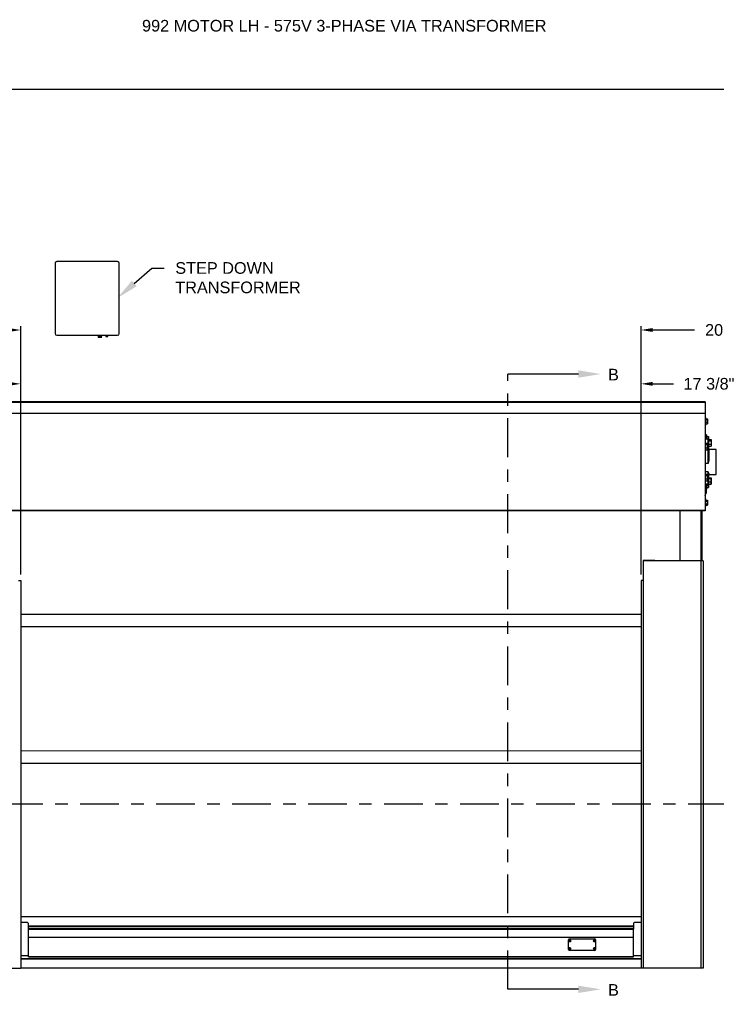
# Model space of a CAD drawing. Header units: inches. Extents: x 170 to 312, y 215 to 248.
# Tile 399 of 410: x 275.58 to 281.19, y 239.81 to 247.74. Entities that reach past the tile are written whole.
import ezdxf
from ezdxf import colors
from ezdxf.entities.mleader import LeaderData, LeaderLine
from ezdxf.math import Vec2, Vec3

# ---------------------------------------------------------------- set-up
doc = ezdxf.new("R2010")
doc.units = ezdxf.units.IN
doc.header["$LTSCALE"] = 0.25
doc.header["$MEASUREMENT"] = 0
doc.linetypes.add('CENTER', pattern=[2, 1.25, -0.25, 0.25, -0.25])
for name, color, linetype in [('575V 3-PHASE 60HZ', 4, 'Continuous'), ('ANNOTATIONS', 1, 'Continuous'), ('SECTION CUTS', 6, 'CENTER'), ('STANDARD MOTOR LH', 7, 'Continuous')]:
    doc.layers.add(name, color=color, linetype=linetype)
doc.styles.add('ARIAL', font='arial.ttf', dxfattribs={"height": 0.09375})
doc.styles.get("Standard").update_dxf_attribs({"font": 'romans.shx'})
doc.dimstyles.new('STANDARD$0', dxfattribs={"dimtxt": 0.09375, "dimasz": 0.09375, "dimexe": 0.03125, "dimexo": 0.046875, "dimgap": 0.09, "dimtad": 0, "dimtih": 1, "dimtoh": 1, "dimdec": 4, "dimzin": 0, "dimdsep": 46, "dimtxsty": 'ARIAL', "dimcen": 0.09, "dimadec": 0, "dimazin": 0, "dimtfac": 1, "dimtdec": 4, "dimtofl": 0, "dimtmove": 0, "dimatfit": 1, "dimfxl": 1, "dimtolj": 1, "dimtzin": 0, "dimarcsym": 0})

# ---------------------------------------------------------------- blocks, each defined once
blk = doc.blocks.new('*D124')
at = {"layer": 'ANNOTATIONS', "color": 0, "lineweight": -2, "transparency": 16777216}
for p, q in [((274.3844, 244.667), (274.3844, 245.2746)), ((274.4781, 245.2433), (274.8036, 245.2433)), ((275.4913, 245.2433), (275.1658, 245.2433)), ((275.5851, 243.2737), (275.5851, 245.2746))]:
    blk.add_line(p, q, dxfattribs=at)
at = {"layer": 'ANNOTATIONS', "color": 0, "transparency": 16777216}
for points in [[(274.4781, 245.2589), (274.4781, 245.2277), (274.3844, 245.2433)], [(275.4913, 245.2589), (275.4913, 245.2277), (275.5851, 245.2433)]]:
    blk.add_solid(points, dxfattribs=at)
at = {"layer": 'defpoints', "color": 0, "transparency": 16777216}
for p in [(274.3844, 245.2433), (274.3844, 244.6201), (275.5851, 243.2268)]:
    blk.add_point(p, dxfattribs=at)
at = {"layer": 'ANNOTATIONS', "color": 0, "transparency": 16777216, "insert": (274.9847, 245.2433), "char_height": 0.09375, "attachment_point": 5, "style": 'ARIAL'}
blk.add_mtext('\\A1;20"', dxfattribs=at)
blk = doc.blocks.new('*D125')
at = {"layer": 'ANNOTATIONS', "color": 0, "lineweight": -2, "transparency": 16777216}
for p, q in [((274.5226, 244.2717), (274.5226, 244.8409)), ((275.5851, 243.2737), (275.5851, 244.8409)), ((274.6163, 244.8096), (274.7687, 244.8096)), ((275.4913, 244.8096), (275.3389, 244.8096))]:
    blk.add_line(p, q, dxfattribs=at)
at = {"layer": 'ANNOTATIONS', "color": 0, "transparency": 16777216}
for points in [[(274.6163, 244.8252), (274.6163, 244.794), (274.5226, 244.8096)], [(275.4913, 244.8252), (275.4913, 244.794), (275.5851, 244.8096)]]:
    blk.add_solid(points, dxfattribs=at)
at = {"layer": 'defpoints', "color": 0, "transparency": 16777216}
for p in [(275.5851, 244.8096), (274.5226, 244.2248), (275.5851, 243.2268)]:
    blk.add_point(p, dxfattribs=at)
at = {"layer": 'ANNOTATIONS', "color": 0, "transparency": 16777216, "insert": (275.0538, 244.8096), "char_height": 0.09375, "attachment_point": 5, "style": 'ARIAL'}
blk.add_mtext('\\A1;17 3/8"', dxfattribs=at)
blk = doc.blocks.new('*D126')
at = {"layer": 'ANNOTATIONS', "color": 0, "lineweight": -2, "transparency": 16777216}
for p, q in [((280.5851, 243.2737), (280.5851, 244.8409)), ((281.6787, 244.2667), (281.6787, 244.8409)), ((280.6788, 244.8096), (280.8468, 244.8096)), ((281.5849, 244.8096), (281.417, 244.8096))]:
    blk.add_line(p, q, dxfattribs=at)
at = {"layer": 'ANNOTATIONS', "color": 0, "transparency": 16777216}
for points in [[(280.6788, 244.8252), (280.6788, 244.794), (280.5851, 244.8096)], [(281.5849, 244.8252), (281.5849, 244.794), (281.6787, 244.8096)]]:
    blk.add_solid(points, dxfattribs=at)
at = {"layer": 'defpoints', "color": 0, "transparency": 16777216}
for p in [(280.5851, 244.8096), (281.6787, 244.2198), (280.5851, 243.2268)]:
    blk.add_point(p, dxfattribs=at)
at = {"layer": 'ANNOTATIONS', "color": 0, "transparency": 16777216, "insert": (281.1319, 244.8096), "char_height": 0.09375, "attachment_point": 5, "style": 'ARIAL'}
blk.add_mtext('\\A1;17 3/8"', dxfattribs=at)
blk = doc.blocks.new('*D136')
at = {"layer": 'ANNOTATIONS', "color": 0, "lineweight": -2, "transparency": 16777216}
for p, q in [((280.5851, 243.2737), (280.5851, 245.2746)), ((280.6788, 245.2433), (281.0157, 245.2433)), ((281.7147, 245.2433), (281.3779, 245.2433)), ((281.8084, 244.7), (281.8084, 245.2746))]:
    blk.add_line(p, q, dxfattribs=at)
at = {"layer": 'ANNOTATIONS', "color": 0, "transparency": 16777216}
for points in [[(280.6788, 245.2589), (280.6788, 245.2277), (280.5851, 245.2433)], [(281.7147, 245.2589), (281.7147, 245.2277), (281.8084, 245.2433)]]:
    blk.add_solid(points, dxfattribs=at)
at = {"layer": 'defpoints', "color": 0, "transparency": 16777216}
for p in [(281.8084, 245.2433), (281.8084, 244.6531), (280.5851, 243.2268)]:
    blk.add_point(p, dxfattribs=at)
at = {"layer": 'ANNOTATIONS', "color": 0, "transparency": 16777216, "insert": (281.1968, 245.2433), "char_height": 0.09375, "attachment_point": 5, "style": 'ARIAL'}
blk.add_mtext('\\A1;20"', dxfattribs=at)

msp = doc.modelspace()

# ---------------------------------------------------------------- linework, layer by layer
at = {"layer": '575V 3-PHASE 60HZ'}
for p, q in [((275.86237, 245.78173), (275.86237, 245.21413)), ((276.36578, 245.7942), (275.87484, 245.7942)), ((276.37826, 245.21413), (276.37826, 245.78173)), ((275.87484, 245.20166), (276.36578, 245.20166)), ((276.20827, 245.19253), (276.20793, 245.19234)), ((276.20793, 245.19234), (276.20827, 245.19215)), ((276.20793, 245.19234), (276.23721, 245.19234)), ((276.20827, 245.1917), (276.20793, 245.19151)), ((276.20793, 245.19151), (276.20827, 245.19132)), ((276.20793, 245.19151), (276.23721, 245.19151)), ((276.20827, 245.19087), (276.20793, 245.19068)), ((276.20793, 245.19068), (276.20827, 245.19048)), ((276.20793, 245.19068), (276.23721, 245.19068)), ((276.20827, 245.19004), (276.20793, 245.18984)), ((276.20793, 245.18984), (276.20827, 245.18965)), ((276.20793, 245.18984), (276.23721, 245.18984)), ((276.20827, 245.1892), (276.20793, 245.18901)), ((276.20793, 245.18901), (276.20827, 245.18882)), ((276.20793, 245.18901), (276.23721, 245.18901)), ((276.20827, 245.18837), (276.20793, 245.18818)), ((276.20793, 245.18818), (276.20827, 245.18799)), ((276.20793, 245.18818), (276.23721, 245.18818)), ((276.20827, 245.18754), (276.20793, 245.18735)), ((276.20793, 245.18735), (276.20827, 245.18716)), ((276.20793, 245.18735), (276.23721, 245.18735)), ((276.20827, 245.18671), (276.20793, 245.18652)), ((276.20793, 245.18652), (276.20827, 245.18633)), ((276.20793, 245.18652), (276.23721, 245.18652)), ((276.20827, 245.20166), (276.20827, 245.19253)), ((276.23688, 245.19253), (276.20827, 245.19253)), ((276.20827, 245.19215), (276.20827, 245.1917)), ((276.20827, 245.19215), (276.23688, 245.19215)), ((276.23688, 245.1917), (276.20827, 245.1917)), ((276.20827, 245.19132), (276.20827, 245.19087)), ((276.20827, 245.19132), (276.23688, 245.19132)), ((276.23688, 245.19087), (276.20827, 245.19087)), ((276.20827, 245.19048), (276.20827, 245.19004)), ((276.20827, 245.19048), (276.23688, 245.19048)), ((276.23688, 245.19004), (276.20827, 245.19004)), ((276.20827, 245.18965), (276.20827, 245.1892)), ((276.20827, 245.18965), (276.23688, 245.18965)), ((276.23688, 245.1892), (276.20827, 245.1892)), ((276.20827, 245.18882), (276.20827, 245.18837)), ((276.20827, 245.18882), (276.23688, 245.18882)), ((276.23688, 245.18837), (276.20827, 245.18837)), ((276.20827, 245.18799), (276.20827, 245.18754)), ((276.20827, 245.18799), (276.23688, 245.18799)), ((276.23688, 245.18754), (276.20827, 245.18754)), ((276.20827, 245.18716), (276.20827, 245.18671)), ((276.20827, 245.18716), (276.23688, 245.18716)), ((276.23688, 245.18671), (276.20827, 245.18671)), ((276.20827, 245.18633), (276.20827, 245.18402)), ((276.20827, 245.18633), (276.23688, 245.18633)), ((276.23688, 245.18402), (276.20827, 245.18402)), ((276.23688, 245.19253), (276.23688, 245.20166)), ((276.23721, 245.19234), (276.23688, 245.19253)), ((276.23688, 245.19215), (276.23721, 245.19234)), ((276.23688, 245.1917), (276.23688, 245.19215)), ((276.23721, 245.19151), (276.23688, 245.1917)), ((276.23688, 245.19132), (276.23721, 245.19151)), ((276.23688, 245.19087), (276.23688, 245.19132)), ((276.23721, 245.19068), (276.23688, 245.19087)), ((276.23688, 245.19048), (276.23721, 245.19068)), ((276.23688, 245.19004), (276.23688, 245.19048)), ((276.23721, 245.18984), (276.23688, 245.19004)), ((276.23688, 245.18965), (276.23721, 245.18984)), ((276.23688, 245.1892), (276.23688, 245.18965)), ((276.23721, 245.18901), (276.23688, 245.1892)), ((276.23688, 245.18882), (276.23721, 245.18901)), ((276.23688, 245.18837), (276.23688, 245.18882)), ((276.23721, 245.18818), (276.23688, 245.18837)), ((276.23688, 245.18799), (276.23721, 245.18818)), ((276.23688, 245.18754), (276.23688, 245.18799)), ((276.23721, 245.18735), (276.23688, 245.18754)), ((276.23688, 245.18716), (276.23721, 245.18735)), ((276.23688, 245.18671), (276.23688, 245.18716)), ((276.23721, 245.18652), (276.23688, 245.18671)), ((276.23688, 245.18633), (276.23721, 245.18652)), ((276.23688, 245.18402), (276.23688, 245.18633)), ((276.27158, 245.19619), (276.27125, 245.196)), ((276.27125, 245.196), (276.27158, 245.19581)), ((276.27125, 245.196), (276.28656, 245.196)), ((276.27158, 245.19553), (276.27125, 245.19533)), ((276.27125, 245.19533), (276.27158, 245.19514)), ((276.27125, 245.19533), (276.28656, 245.19533)), ((276.27158, 245.19486), (276.27125, 245.19467)), ((276.27125, 245.19467), (276.27158, 245.19448)), ((276.27125, 245.19467), (276.28656, 245.19467)), ((276.27158, 245.1942), (276.27125, 245.194)), ((276.27125, 245.194), (276.27158, 245.19381)), ((276.27125, 245.194), (276.28656, 245.194)), ((276.27158, 245.19353), (276.27125, 245.19334)), ((276.27125, 245.19334), (276.27158, 245.19315)), ((276.27125, 245.19334), (276.28656, 245.19334)), ((276.27158, 245.19286), (276.27125, 245.19267)), ((276.27125, 245.19267), (276.27158, 245.19248)), ((276.27125, 245.19267), (276.28656, 245.19267)), ((276.27158, 245.1922), (276.27125, 245.19201)), ((276.27125, 245.19201), (276.27158, 245.19182)), ((276.27125, 245.19201), (276.28656, 245.19201)), ((276.27158, 245.19153), (276.27125, 245.19134)), ((276.27125, 245.19134), (276.27158, 245.19115)), ((276.27125, 245.19134), (276.28656, 245.19134)), ((276.27158, 245.20166), (276.27158, 245.19619)), ((276.27158, 245.19619), (276.28622, 245.19619)), ((276.27158, 245.19581), (276.27158, 245.19553)), ((276.27158, 245.19581), (276.28622, 245.19581)), ((276.27158, 245.19553), (276.28622, 245.19553)), ((276.27158, 245.19514), (276.27158, 245.19486)), ((276.27158, 245.19514), (276.28622, 245.19514)), ((276.27158, 245.19486), (276.28622, 245.19486)), ((276.27158, 245.19448), (276.27158, 245.1942)), ((276.27158, 245.19448), (276.28622, 245.19448)), ((276.27158, 245.1942), (276.28622, 245.1942)), ((276.27158, 245.19381), (276.27158, 245.19353)), ((276.27158, 245.19381), (276.28622, 245.19381)), ((276.27158, 245.19353), (276.28622, 245.19353)), ((276.27158, 245.19315), (276.27158, 245.19286)), ((276.27158, 245.19315), (276.28622, 245.19315)), ((276.27158, 245.19286), (276.28622, 245.19286)), ((276.27158, 245.19248), (276.27158, 245.1922)), ((276.27158, 245.19248), (276.28622, 245.19248)), ((276.27158, 245.1922), (276.28622, 245.1922)), ((276.27158, 245.19182), (276.27158, 245.19153)), ((276.27158, 245.19182), (276.28622, 245.19182)), ((276.27158, 245.19153), (276.28622, 245.19153)), ((276.27158, 245.19115), (276.27158, 245.18968)), ((276.27158, 245.19115), (276.28622, 245.19115)), ((276.28622, 245.18968), (276.27158, 245.18968)), ((276.28622, 245.19619), (276.28622, 245.20166)), ((276.28656, 245.196), (276.28622, 245.19619)), ((276.28622, 245.19581), (276.28656, 245.196)), ((276.28622, 245.19553), (276.28622, 245.19581)), ((276.28656, 245.19533), (276.28622, 245.19553)), ((276.28622, 245.19514), (276.28656, 245.19533)), ((276.28622, 245.19486), (276.28622, 245.19514)), ((276.28656, 245.19467), (276.28622, 245.19486)), ((276.28622, 245.19448), (276.28656, 245.19467)), ((276.28622, 245.1942), (276.28622, 245.19448)), ((276.28656, 245.194), (276.28622, 245.1942)), ((276.28622, 245.19381), (276.28656, 245.194)), ((276.28622, 245.19353), (276.28622, 245.19381)), ((276.28656, 245.19334), (276.28622, 245.19353)), ((276.28622, 245.19315), (276.28656, 245.19334)), ((276.28622, 245.19286), (276.28622, 245.19315)), ((276.28656, 245.19267), (276.28622, 245.19286)), ((276.28622, 245.19248), (276.28656, 245.19267)), ((276.28622, 245.1922), (276.28622, 245.19248)), ((276.28656, 245.19201), (276.28622, 245.1922)), ((276.28622, 245.19182), (276.28656, 245.19201)), ((276.28622, 245.19153), (276.28622, 245.19182)), ((276.28656, 245.19134), (276.28622, 245.19153)), ((276.28622, 245.19115), (276.28656, 245.19134)), ((276.28622, 245.18968), (276.28622, 245.19115))]:
    msp.add_line(p, q, dxfattribs=at)
for centre, start, end in [((275.87484, 245.78173), 90, 180), ((276.36578, 245.78173), 0, 90), ((275.87484, 245.21413), 180, 270), ((276.36578, 245.21413), 270, 0)]:
    msp.add_arc(centre, 0.01248, start, end, dxfattribs=at)
at = {"layer": 'defpoints'}
msp.add_lwpolyline([(287.7119, 234.44685), (268.24203, 234.44685), (268.24203, 247.18196), (287.7119, 247.18196)], close=True, dxfattribs=at)
at = {"layer": 'SECTION CUTS'}
for p, q in [((279.51045, 239.93266), (279.51045, 244.88852)), ((274.83829, 241.42751), (281.33228, 241.42751))]:
    msp.add_line(p, q, dxfattribs=at)
at = {"layer": 'STANDARD MOTOR LH'}
for p, q in [((281.10032, 244.66433), (275.09251, 244.66433)), ((275.09251, 244.66273), (281.10032, 244.66273)), ((281.10032, 244.66433), (281.10032, 243.78785)), ((281.10032, 244.57058), (275.07689, 244.57058)), ((275.09251, 244.57205), (281.10032, 244.57205)), ((281.10426, 244.53933), (281.10032, 244.53933)), ((281.10426, 244.53933), (281.10426, 244.47683)), ((281.10426, 244.52818), (281.11944, 244.52818)), ((281.10426, 244.52044), (281.11944, 244.52044)), ((281.12101, 244.52564), (281.12018, 244.52708)), ((281.12101, 244.52564), (281.12101, 244.49051)), ((281.10032, 244.47683), (281.10426, 244.47683)), ((281.10426, 244.50033), (281.11944, 244.50033)), ((281.10426, 244.48797), (281.11944, 244.48797)), ((281.11944, 244.48797), (281.12001, 244.48911)), ((281.12018, 244.48907), (281.12101, 244.49051)), ((281.10889, 244.37917), (281.10032, 244.37917)), ((281.12467, 244.36512), (281.10032, 244.36512)), ((281.11282, 244.3987), (281.10889, 244.3987)), ((281.10889, 244.3987), (281.10889, 244.36512)), ((281.11282, 244.3987), (281.11282, 244.36512)), ((281.11282, 244.38501), (281.12801, 244.38501)), ((281.11282, 244.36745), (281.12801, 244.36745)), ((281.12467, 244.16757), (281.12467, 244.36512)), ((281.12842, 244.36137), (281.12842, 244.20656)), ((281.12842, 244.3607), (281.14907, 244.3607)), ((281.12842, 244.35037), (281.14907, 244.35037)), ((281.12957, 244.3607), (281.12957, 244.38501)), ((281.15117, 244.35731), (281.15006, 244.35923)), ((281.15117, 244.35731), (281.15117, 244.31044)), ((281.10032, 244.33178), (281.11626, 244.33178)), ((281.10032, 244.32145), (281.11626, 244.32145)), ((281.10032, 244.29462), (281.11626, 244.29462)), ((281.10032, 244.27812), (281.11626, 244.27812)), ((281.11626, 244.27812), (281.11702, 244.27963)), ((281.11836, 244.32839), (281.11725, 244.33031)), ((281.11725, 244.27959), (281.11836, 244.28151)), ((281.12467, 244.33002), (281.11741, 244.33002)), ((281.11836, 244.32839), (281.11836, 244.28151)), ((281.12842, 244.32354), (281.14907, 244.32354)), ((281.12842, 244.30705), (281.14907, 244.30705)), ((281.19139, 244.28042), (281.13217, 244.28042)), ((281.13217, 244.28042), (281.13217, 244.2056)), ((281.14907, 244.30705), (281.14984, 244.30855)), ((281.15006, 244.30851), (281.15117, 244.31044)), ((281.19139, 244.07948), (281.19139, 244.28042)), ((281.12467, 244.16757), (281.10032, 244.16757)), ((281.12467, 244.0998), (281.10032, 244.0998)), ((281.10032, 244.08178), (281.11626, 244.08178)), ((281.10032, 244.07145), (281.11626, 244.07145)), ((281.10032, 244.04462), (281.11626, 244.04462)), ((281.10032, 244.02812), (281.11626, 244.02812)), ((281.11626, 244.02812), (281.11702, 244.02963)), ((281.11836, 244.07839), (281.11725, 244.08031)), ((281.11725, 244.02959), (281.11836, 244.03151)), ((281.11836, 244.07839), (281.11836, 244.03151)), ((281.12467, 243.99478), (281.12467, 244.0998)), ((281.12842, 244.07938), (281.12842, 243.99853)), ((281.12842, 244.05157), (281.14907, 244.05157)), ((281.12842, 244.04656), (281.14907, 244.04656)), ((281.13217, 244.083), (281.13217, 244.07948)), ((281.13217, 244.07948), (281.19139, 244.07948)), ((281.15117, 244.04947), (281.1509, 244.04994)), ((281.15117, 244.00259), (281.15117, 244.04947)), ((281.12467, 244.0011), (281.10032, 244.0011)), ((281.10032, 243.99478), (281.12467, 243.99478)), ((281.10032, 243.98073), (281.10889, 243.98073)), ((281.10032, 243.96568), (281.10847, 243.96568)), ((281.10032, 243.95794), (281.10847, 243.95794)), ((281.10889, 243.99478), (281.10889, 243.96502)), ((281.11004, 243.96314), (281.10921, 243.96458)), ((281.11004, 243.96314), (281.11004, 243.92801)), ((281.11004, 243.9612), (281.11282, 243.9612)), ((281.11282, 243.99478), (281.11282, 243.9612)), ((281.11282, 243.99245), (281.12801, 243.99245)), ((281.11282, 243.97489), (281.12801, 243.97489)), ((281.12954, 244.00049), (281.12801, 243.99245)), ((281.12842, 244.02102), (281.14907, 244.02102)), ((281.12842, 244.00049), (281.14907, 244.00049)), ((281.12957, 243.97489), (281.12957, 244.00049)), ((281.1509, 244.00212), (281.15117, 244.00259)), ((281.10032, 243.93783), (281.10847, 243.93783)), ((281.10032, 243.92547), (281.10847, 243.92547)), ((281.10426, 243.88308), (281.10032, 243.88308)), ((281.10426, 243.88308), (281.10426, 243.82058)), ((281.10426, 243.87193), (281.11944, 243.87193)), ((281.10847, 243.92547), (281.10904, 243.92661)), ((281.10921, 243.92657), (281.11004, 243.92801)), ((281.12101, 243.86939), (281.12018, 243.87083)), ((281.12101, 243.86939), (281.12101, 243.83426)), ((281.10032, 243.78933), (275.07689, 243.78933)), ((281.10032, 243.82058), (281.10426, 243.82058)), ((281.10426, 243.86419), (281.11944, 243.86419)), ((281.10426, 243.84408), (281.11944, 243.84408)), ((281.10426, 243.83172), (281.11944, 243.83172)), ((281.11944, 243.83172), (281.12001, 243.83286)), ((281.12018, 243.83282), (281.12101, 243.83426)), ((281.10032, 243.78785), (275.09251, 243.78785)), ((280.89757, 243.78785), (280.89757, 243.38308)), ((281.0702, 243.38308), (281.0702, 243.78785)), ((281.07764, 243.38308), (281.07764, 243.78785)), ((280.60295, 243.38704), (280.60295, 240.10183)), ((280.69445, 243.38704), (280.60295, 243.38704)), ((280.69445, 243.38367), (280.60295, 243.38367)), ((281.08507, 243.38308), (280.60295, 243.38308)), ((280.69445, 243.38308), (280.69445, 243.38704)), ((281.0672, 243.38308), (281.0672, 240.10183)), ((281.08507, 243.38308), (281.08507, 240.10183)), ((275.5672, 243.22683), (275.58507, 243.22683)), ((275.58507, 243.22683), (275.58507, 240.10183)), ((280.58507, 243.22683), (280.58507, 240.10183)), ((280.60295, 243.22683), (280.58507, 243.22683)), ((275.58507, 242.95494), (280.58507, 242.95488)), ((275.58507, 242.85494), (280.58507, 242.85494)), ((275.58507, 241.85497), (280.58507, 241.85491)), ((275.58507, 241.75497), (280.58507, 241.75497)), ((280.58507, 240.51674), (275.58507, 240.51674)), ((275.63195, 240.47213), (275.58507, 240.47213)), ((280.58507, 240.47213), (280.5382, 240.47213)), ((275.64757, 240.41685), (275.64757, 240.4565)), ((280.52257, 240.44079), (275.64757, 240.44079)), ((280.52257, 240.44017), (275.64757, 240.44017)), ((280.52257, 240.43624), (275.64757, 240.43624)), ((280.52257, 240.41869), (275.64757, 240.41869)), ((275.64757, 240.41839), (280.52257, 240.41839)), ((275.64757, 240.19369), (275.64757, 240.4167)), ((280.52257, 240.4565), (280.52257, 240.41685)), ((280.52257, 240.19369), (280.52257, 240.4167)), ((275.64757, 240.35377), (280.52257, 240.35377)), ((280.00018, 240.25217), (280.00018, 240.33194)), ((280.00398, 240.32161), (280.00804, 240.32276)), ((280.0048, 240.31963), (280.00848, 240.32169)), ((280.00599, 240.32644), (280.00804, 240.32276)), ((280.00643, 240.33819), (280.21244, 240.33819)), ((280.00804, 240.32276), (280.0073, 240.32306)), ((280.00796, 240.32726), (280.00911, 240.3232)), ((280.00804, 240.32276), (280.00911, 240.3232)), ((280.00804, 240.32276), (280.00848, 240.32169)), ((280.00817, 240.32094), (280.00848, 240.32169)), ((280.00955, 240.32213), (280.00848, 240.32169)), ((280.00963, 240.31763), (280.00848, 240.32169)), ((280.01279, 240.32525), (280.00911, 240.3232)), ((280.00942, 240.32394), (280.00911, 240.3232)), ((280.00955, 240.32213), (280.00911, 240.3232)), ((280.01361, 240.32327), (280.00955, 240.32213)), ((280.00955, 240.32213), (280.01029, 240.32182)), ((280.0116, 240.31845), (280.00955, 240.32213)), ((280.20526, 240.32161), (280.20932, 240.32276)), ((280.20608, 240.31963), (280.20976, 240.32169)), ((280.20727, 240.32644), (280.20932, 240.32276)), ((280.20932, 240.32276), (280.20858, 240.32306)), ((280.20924, 240.32726), (280.21039, 240.3232)), ((280.20932, 240.32276), (280.21039, 240.3232)), ((280.20932, 240.32276), (280.20976, 240.32169)), ((280.20945, 240.32094), (280.20976, 240.32169)), ((280.21083, 240.32213), (280.20976, 240.32169)), ((280.2109, 240.31763), (280.20976, 240.32169)), ((280.21407, 240.32525), (280.21039, 240.3232)), ((280.2107, 240.32394), (280.21039, 240.3232)), ((280.21083, 240.32213), (280.21039, 240.3232)), ((280.21489, 240.32327), (280.21083, 240.32213)), ((280.21083, 240.32213), (280.21157, 240.32182)), ((280.21288, 240.31845), (280.21083, 240.32213)), ((280.21869, 240.33194), (280.21869, 240.25217)), ((280.00398, 240.26083), (280.00804, 240.26198)), ((280.0048, 240.25886), (280.00848, 240.26091)), ((280.00599, 240.26566), (280.00804, 240.26198)), ((280.21244, 240.24592), (280.00643, 240.24592)), ((280.00804, 240.26198), (280.0073, 240.26229)), ((280.00796, 240.26648), (280.00911, 240.26242)), ((280.00804, 240.26198), (280.00911, 240.26242)), ((280.00804, 240.26198), (280.00848, 240.26091)), ((280.00817, 240.26017), (280.00848, 240.26091)), ((280.00955, 240.26135), (280.00848, 240.26091)), ((280.00963, 240.25685), (280.00848, 240.26091)), ((280.01279, 240.26447), (280.00911, 240.26242)), ((280.00942, 240.26316), (280.00911, 240.26242)), ((280.00955, 240.26135), (280.00911, 240.26242)), ((280.01361, 240.2625), (280.00955, 240.26135)), ((280.0116, 240.25767), (280.00955, 240.26135)), ((280.00955, 240.26135), (280.01029, 240.26104)), ((280.20526, 240.26083), (280.20932, 240.26198)), ((280.20608, 240.25886), (280.20976, 240.26091)), ((280.20727, 240.26566), (280.20932, 240.26198)), ((280.20932, 240.26198), (280.20858, 240.26229)), ((280.20924, 240.26648), (280.21039, 240.26242)), ((280.20932, 240.26198), (280.21039, 240.26242)), ((280.20932, 240.26198), (280.20976, 240.26091)), ((280.20945, 240.26017), (280.20976, 240.26091)), ((280.21083, 240.26135), (280.20976, 240.26091)), ((280.2109, 240.25685), (280.20976, 240.26091)), ((280.21407, 240.26447), (280.21039, 240.26242)), ((280.2107, 240.26316), (280.21039, 240.26242)), ((280.21083, 240.26135), (280.21039, 240.26242)), ((280.21489, 240.2625), (280.21083, 240.26135)), ((280.21083, 240.26135), (280.21157, 240.26104)), ((280.21288, 240.25767), (280.21083, 240.26135)), ((275.64757, 240.20121), (275.58507, 240.20121)), ((275.58507, 240.18019), (280.58507, 240.18019)), ((275.58507, 240.17839), (280.58507, 240.17839)), ((275.58507, 240.17778), (280.58507, 240.17778)), ((275.64757, 240.19682), (280.52257, 240.19682)), ((275.64757, 240.19369), (280.52257, 240.19369)), ((280.58507, 240.20121), (280.52257, 240.20121)), ((275.08507, 240.10183), (275.58507, 240.10183)), ((281.08507, 240.10183), (275.58507, 240.10183))]:
    msp.add_line(p, q, dxfattribs=at)
for centre, radius in [((280.00879, 240.32244), 0.00844), ((280.00879, 240.32244), 0.00805), ((280.21007, 240.32244), 0.00844), ((280.21007, 240.32244), 0.00805), ((280.00879, 240.26166), 0.00844), ((280.00879, 240.26166), 0.00805), ((280.21007, 240.26166), 0.00844), ((280.21007, 240.26166), 0.00805)]:
    msp.add_circle(centre, radius, dxfattribs=at)
for centre, radius, start, end in [((281.12467, 244.36137), 0.00375, 0, 90), ((281.12559, 244.33796), 0.00799, 263.359856, 290.695968), ((281.13217, 244.28417), 0.00375, 180, 270), ((281.13129, 244.20999), 0.00448, 230.098018, 281.256542), ((281.1321, 244.07932), 0.00369, 89.017359, 178.939186), ((281.13217, 244.07573), 0.00375, 90, 180), ((281.12501, 244.00452), 0.00344, 264.30162, 352.869176), ((281.12467, 243.99853), 0.00375, 270, 0), ((281.09717, 243.91042), 0.00391, 0, 36.099016), ((275.63195, 240.4565), 0.01563, 0, 90), ((280.5382, 240.4565), 0.01562, 90, 180), ((280.00643, 240.33194), 0.00625, 90, 180), ((280.05925, 240.20003), 0.13356, 112.89319, 114.446373), ((280.02333, 240.32844), 0.02052, 199.445243, 205.423536), ((279.95826, 240.44444), 0.1332, 290.448565, 292.006309), ((280.01481, 240.3079), 0.02053, 109.471915, 115.443899), ((280.12953, 240.37247), 0.13184, 200.437121, 202.010529), ((279.8885, 240.27291), 0.13125, 22.881822, 24.462516), ((280.13098, 240.37276), 0.13329, 202.87512, 204.431479), ((280.06034, 240.19787), 0.13597, 110.471375, 111.996946), ((280.00276, 240.33704), 0.02059, 289.473834, 295.432497), ((279.95788, 240.44589), 0.13469, 292.8997, 294.439863), ((279.88432, 240.27095), 0.13586, 20.460399, 21.98725), ((279.99437, 240.31648), 0.02041, 19.457145, 25.469699), ((280.26053, 240.20003), 0.13356, 112.89319, 114.446373), ((280.22461, 240.32844), 0.02052, 199.445243, 205.423536), ((280.15954, 240.44444), 0.1332, 290.448565, 292.006309), ((280.21609, 240.3079), 0.02053, 109.471915, 115.443899), ((280.3308, 240.37247), 0.13184, 200.437121, 202.010529), ((280.08978, 240.27291), 0.13125, 22.881822, 24.462516), ((280.33226, 240.37276), 0.13329, 202.87512, 204.431479), ((280.26162, 240.19787), 0.13597, 110.471375, 111.996946), ((280.20404, 240.33704), 0.02059, 289.473834, 295.432497), ((280.16012, 240.44372), 0.13231, 292.8859, 294.453663), ((280.0856, 240.27095), 0.13586, 20.460399, 21.98725), ((280.21244, 240.33194), 0.00625, 0, 90), ((280.19565, 240.31648), 0.02041, 19.457145, 25.469699), ((280.00643, 240.25217), 0.00625, 180, 270), ((280.05854, 240.14085), 0.1318, 112.878635, 114.452424), ((280.02331, 240.26766), 0.0205, 199.439553, 205.423232), ((279.95826, 240.38366), 0.1332, 290.448565, 292.006309), ((280.01481, 240.24712), 0.02053, 109.471915, 115.443899), ((280.12942, 240.31165), 0.13172, 200.434682, 202.009606), ((279.88805, 240.21193), 0.13174, 22.88478, 24.459559), ((280.13069, 240.31186), 0.13297, 202.875184, 204.43514), ((280.06034, 240.13709), 0.13597, 110.471375, 111.996946), ((280.00281, 240.27615), 0.02047, 289.448557, 295.443261), ((279.95739, 240.38625), 0.13593, 292.906737, 294.432826), ((279.88471, 240.21033), 0.13544, 20.458015, 21.989634), ((279.99435, 240.25569), 0.02042, 19.456651, 25.464192), ((280.25982, 240.14085), 0.1318, 112.878635, 114.452424), ((280.22459, 240.26766), 0.0205, 199.439553, 205.423232), ((280.15954, 240.38366), 0.1332, 290.448565, 292.006309), ((280.21609, 240.24712), 0.02053, 109.471915, 115.443899), ((280.3307, 240.31165), 0.13172, 200.434682, 202.009606), ((280.08933, 240.21193), 0.13174, 22.88478, 24.459559), ((280.33197, 240.31186), 0.13297, 202.875184, 204.43514), ((280.26162, 240.13709), 0.13597, 110.471375, 111.996946), ((280.20409, 240.27615), 0.02047, 289.448557, 295.443261), ((280.15962, 240.38408), 0.13356, 292.89319, 294.446373), ((280.08599, 240.21033), 0.13544, 20.458015, 21.989634), ((280.21244, 240.25217), 0.00625, 270, 0), ((280.19563, 240.25569), 0.02042, 19.456651, 25.464192)]:
    msp.add_arc(centre, radius, start, end, dxfattribs=at)
for points, knots in [([(281.11944, 244.52818), (281.11964, 244.52791), (281.12057, 244.52665), (281.12082, 244.52533), (281.12101, 244.52431)], [0, 0, 0, 0, 0.2169922, 1, 1, 1, 1]), ([(281.12101, 244.52431), (281.12099, 244.524), (281.12092, 244.52269), (281.12008, 244.52141), (281.11944, 244.52044)], [0, 0, 0, 0, 0.2366668, 1, 1, 1, 1]), ([(281.11944, 244.52044), (281.11988, 244.5188), (281.12076, 244.51551), (281.12093, 244.5121), (281.12101, 244.51038)], [0, 0, 0, 0, 0.4954815, 1, 1, 1, 1]), ([(281.12101, 244.51038), (281.12101, 244.51015), (281.12099, 244.50675), (281.12019, 244.50343), (281.11944, 244.50033)], [0, 0, 0, 0, 0.0701918, 1, 1, 1, 1]), ([(281.11944, 244.50033), (281.11988, 244.49933), (281.12076, 244.4973), (281.12093, 244.49521), (281.12101, 244.49415)], [0, 0, 0, 0, 0.4954173, 1, 1, 1, 1]), ([(281.12101, 244.49415), (281.12101, 244.49401), (281.12099, 244.49192), (281.12019, 244.48987), (281.11944, 244.48797)], [0, 0, 0, 0, 0.0702066, 1, 1, 1, 1]), ([(281.12801, 244.38501), (281.12844, 244.38359), (281.12933, 244.38071), (281.12949, 244.37773), (281.12957, 244.37623)], [0, 0, 0, 0, 0.4954474, 1, 1, 1, 1]), ([(281.12957, 244.38501), (281.12956, 244.38501), (281.12948, 244.38501), (281.12864, 244.38501), (281.12801, 244.38501)], [0, 0, 0, 0, 0.2365711, 1, 1, 1, 1]), ([(281.12957, 244.37623), (281.12957, 244.37602), (281.12955, 244.37306), (281.12875, 244.37015), (281.12801, 244.36745)], [0, 0, 0, 0, 0.070251, 1, 1, 1, 1]), ([(281.12801, 244.36745), (281.12846, 244.36603), (281.12917, 244.36381), (281.12932, 244.36152), (281.12938, 244.3607)], [0, 0, 0, 0, 0.6425392, 1, 1, 1, 1]), ([(281.14907, 244.3607), (281.14936, 244.36032), (281.15059, 244.35863), (281.15092, 244.35688), (281.15117, 244.35553)], [0, 0, 0, 0, 0.2293944, 1, 1, 1, 1]), ([(281.15117, 244.35553), (281.15114, 244.3551), (281.15104, 244.35336), (281.14992, 244.35165), (281.14907, 244.35037)], [0, 0, 0, 0, 0.246312, 1, 1, 1, 1]), ([(281.14907, 244.35037), (281.14966, 244.34819), (281.15084, 244.34379), (281.15106, 244.33925), (281.15117, 244.33695)], [0, 0, 0, 0, 0.4954679, 1, 1, 1, 1]), ([(281.11626, 244.33178), (281.11654, 244.33139), (281.11778, 244.32971), (281.1181, 244.32796), (281.11836, 244.32661)], [0, 0, 0, 0, 0.2294135, 1, 1, 1, 1]), ([(281.11836, 244.32661), (281.11833, 244.32618), (281.11822, 244.32443), (281.1171, 244.32273), (281.11626, 244.32145)], [0, 0, 0, 0, 0.2463282, 1, 1, 1, 1]), ([(281.11626, 244.32145), (281.11685, 244.31927), (281.11803, 244.31487), (281.11825, 244.31032), (281.11836, 244.30803)], [0, 0, 0, 0, 0.4954679, 1, 1, 1, 1]), ([(281.11836, 244.30803), (281.11835, 244.30771), (281.11833, 244.30531), (281.11788, 244.30077), (281.1168, 244.29668), (281.11626, 244.29462)], [0, 0, 0, 0, 0.0700803, 0.5307866, 1, 1, 1, 1]), ([(281.11626, 244.29462), (281.11685, 244.29328), (281.11803, 244.29057), (281.11825, 244.28778), (281.11836, 244.28637)], [0, 0, 0, 0, 0.49542746, 1, 1, 1, 1]), ([(281.11836, 244.28637), (281.11835, 244.28617), (281.11833, 244.28469), (281.11788, 244.2819), (281.1168, 244.27939), (281.11626, 244.27812)], [0, 0, 0, 0, 0.0700864, 0.530785, 1, 1, 1, 1]), ([(281.15117, 244.33695), (281.15117, 244.33664), (281.15115, 244.33423), (281.15069, 244.32969), (281.14962, 244.3256), (281.14907, 244.32354)], [0, 0, 0, 0, 0.0700944, 0.5307778, 1, 1, 1, 1]), ([(281.14907, 244.32354), (281.14966, 244.3222), (281.15084, 244.3195), (281.15106, 244.3167), (281.15117, 244.31529)], [0, 0, 0, 0, 0.49544027, 1, 1, 1, 1]), ([(281.15117, 244.31529), (281.15117, 244.3151), (281.15115, 244.31362), (281.15069, 244.31083), (281.14962, 244.30831), (281.14907, 244.30705)], [0, 0, 0, 0, 0.0700865, 0.5307593, 1, 1, 1, 1]), ([(281.12467, 244.16757), (281.12467, 244.1676), (281.12541, 244.17281), (281.12675, 244.18327), (281.12818, 244.19628), (281.12836, 244.20406), (281.12842, 244.20656)], [0, 0, 0, 0, 0.0025829, 0.40435, 0.8088289, 1, 1, 1, 1]), ([(281.13217, 244.2056), (281.13206, 244.20318), (281.13186, 244.19832), (281.13035, 244.18953), (281.12793, 244.17926), (281.12578, 244.17149), (281.12468, 244.1676), (281.12467, 244.16757)], [0, 0, 0, 0, 0.1900001, 0.3829983, 0.6879071, 0.9974597, 1, 1, 1, 1]), ([(281.11626, 244.08178), (281.11654, 244.08139), (281.11778, 244.07971), (281.1181, 244.07796), (281.11836, 244.07661)], [0, 0, 0, 0, 0.2294173, 1, 1, 1, 1]), ([(281.11836, 244.07661), (281.11833, 244.07618), (281.11822, 244.07443), (281.1171, 244.07273), (281.11626, 244.07145)], [0, 0, 0, 0, 0.2463243, 1, 1, 1, 1]), ([(281.11626, 244.07145), (281.11685, 244.06927), (281.11803, 244.06487), (281.11825, 244.06032), (281.11836, 244.05803)], [0, 0, 0, 0, 0.49544708, 1, 1, 1, 1]), ([(281.11836, 244.05803), (281.11835, 244.05771), (281.11833, 244.05531), (281.11788, 244.05077), (281.1168, 244.04668), (281.11626, 244.04462)], [0, 0, 0, 0, 0.0700803, 0.5307866, 1, 1, 1, 1]), ([(281.11626, 244.04462), (281.11685, 244.04328), (281.11803, 244.04057), (281.11825, 244.03778), (281.11836, 244.03637)], [0, 0, 0, 0, 0.4954146, 1, 1, 1, 1]), ([(281.11836, 244.03637), (281.11835, 244.03617), (281.11833, 244.03469), (281.11788, 244.0319), (281.1168, 244.02939), (281.11626, 244.02812)], [0, 0, 0, 0, 0.0700604, 0.5307593, 1, 1, 1, 1]), ([(281.12467, 244.0998), (281.12468, 244.09978), (281.12576, 244.09744), (281.12792, 244.09313), (281.13033, 244.08846), (281.13185, 244.08513), (281.13206, 244.08372), (281.13217, 244.083)], [0, 0, 0, 0, 0.0025428, 0.3076663, 0.6170143, 0.8072677, 1, 1, 1, 1]), ([(281.12842, 244.07938), (281.12836, 244.0805), (281.12818, 244.08396), (281.12675, 244.09061), (281.12541, 244.09657), (281.12467, 244.09978), (281.12467, 244.0998)], [0, 0, 0, 0, 0.1911578, 0.592692, 0.9974166, 1, 1, 1, 1]), ([(281.14907, 244.05157), (281.14966, 244.05116), (281.15084, 244.05034), (281.15106, 244.04949), (281.15117, 244.04906)], [0, 0, 0, 0, 0.4954275, 1, 1, 1, 1]), ([(281.15117, 244.04906), (281.15117, 244.049), (281.15115, 244.04855), (281.15069, 244.0477), (281.14962, 244.04694), (281.14907, 244.04656)], [0, 0, 0, 0, 0.0700947, 0.5307588, 1, 1, 1, 1]), ([(281.14907, 244.04656), (281.14936, 244.0456), (281.15059, 244.04144), (281.15092, 244.03712), (281.15117, 244.03379)], [0, 0, 0, 0, 0.2293668, 1, 1, 1, 1]), ([(281.15117, 244.03379), (281.15114, 244.03272), (281.15104, 244.0284), (281.14992, 244.02419), (281.14907, 244.02102)], [0, 0, 0, 0, 0.246309, 1, 1, 1, 1]), ([(281.10847, 243.96568), (281.10868, 243.96541), (281.1096, 243.96415), (281.10985, 243.96283), (281.11004, 243.96181)], [0, 0, 0, 0, 0.2169922, 1, 1, 1, 1]), ([(281.11004, 243.96181), (281.11002, 243.9615), (281.10995, 243.96019), (281.10911, 243.95891), (281.10847, 243.95794)], [0, 0, 0, 0, 0.2366753, 1, 1, 1, 1]), ([(281.10847, 243.95794), (281.10891, 243.9563), (281.1098, 243.95301), (281.10996, 243.9496), (281.11004, 243.94788)], [0, 0, 0, 0, 0.4954815, 1, 1, 1, 1]), ([(281.12801, 243.99245), (281.12844, 243.99103), (281.12933, 243.98815), (281.12949, 243.98517), (281.12957, 243.98367)], [0, 0, 0, 0, 0.4954474, 1, 1, 1, 1]), ([(281.12957, 243.98367), (281.12957, 243.98346), (281.12955, 243.9805), (281.12875, 243.97759), (281.12801, 243.97489)], [0, 0, 0, 0, 0.0701939, 1, 1, 1, 1]), ([(281.12801, 243.97489), (281.12864, 243.97489), (281.12948, 243.97489), (281.12956, 243.97489), (281.12957, 243.97489)], [0, 0, 0, 0, 0.7634289, 1, 1, 1, 1]), ([(281.14907, 244.02102), (281.14966, 244.01935), (281.15084, 244.01599), (281.15106, 244.01251), (281.15117, 244.01075)], [0, 0, 0, 0, 0.4954815, 1, 1, 1, 1]), ([(281.15117, 244.01075), (281.15117, 244.01051), (281.15115, 244.00867), (281.15069, 244.0052), (281.14962, 244.00207), (281.14907, 244.00049)], [0, 0, 0, 0, 0.0701184, 0.5308015, 1, 1, 1, 1]), ([(281.14907, 244.00049), (281.1497, 244.0009), (281.15055, 244.00145), (281.15075, 244.00202), (281.1508, 244.00218)], [0, 0, 0, 0, 0.73185687, 1, 1, 1, 1]), ([(281.11004, 243.94788), (281.11004, 243.94765), (281.11001, 243.94425), (281.10922, 243.94093), (281.10847, 243.93783)], [0, 0, 0, 0, 0.0701945, 1, 1, 1, 1]), ([(281.10847, 243.93783), (281.10891, 243.93683), (281.1098, 243.9348), (281.10996, 243.93271), (281.11004, 243.93165)], [0, 0, 0, 0, 0.4954173, 1, 1, 1, 1]), ([(281.11004, 243.93165), (281.11004, 243.93151), (281.11001, 243.92942), (281.10922, 243.92737), (281.10847, 243.92547)], [0, 0, 0, 0, 0.0702092, 1, 1, 1, 1]), ([(281.11944, 243.87193), (281.11964, 243.87166), (281.12057, 243.8704), (281.12082, 243.86908), (281.12101, 243.86806)], [0, 0, 0, 0, 0.2169922, 1, 1, 1, 1]), ([(281.12101, 243.86806), (281.12099, 243.86775), (281.12092, 243.86644), (281.12008, 243.86516), (281.11944, 243.86419)], [0, 0, 0, 0, 0.2366668, 1, 1, 1, 1]), ([(281.11944, 243.86419), (281.11988, 243.86255), (281.12076, 243.85926), (281.12093, 243.85585), (281.12101, 243.85413)], [0, 0, 0, 0, 0.4954815, 1, 1, 1, 1]), ([(281.12101, 243.85413), (281.12101, 243.8539), (281.12099, 243.8505), (281.12019, 243.84718), (281.11944, 243.84408)], [0, 0, 0, 0, 0.0701918, 1, 1, 1, 1]), ([(281.11944, 243.84408), (281.11988, 243.84308), (281.12076, 243.84105), (281.12093, 243.83896), (281.12101, 243.8379)], [0, 0, 0, 0, 0.4954173, 1, 1, 1, 1]), ([(281.12101, 243.8379), (281.12101, 243.83776), (281.12099, 243.83567), (281.12019, 243.83362), (281.11944, 243.83172)], [0, 0, 0, 0, 0.0702066, 1, 1, 1, 1])]:
    msp.add_open_spline(points, degree=3, knots=knots, dxfattribs=at)

# ---------------------------------------------------------------- texts
at = {"layer": 'ANNOTATIONS', "insert": (276.56248, 247.74099), "char_height": 0.09375, "width": 4.6220629, "attachment_point": 1, "line_spacing_factor": 0.86134, "style": 'ARIAL'}
msp.add_mtext('992 MOTOR LH - 575V 3-PHASE VIA TRANSFORMER', dxfattribs=at)
at = {"layer": 'SECTION CUTS', "style": 'ARIAL'}
for p in [(280.31848, 244.83683), (280.31848, 239.88096)]:
    msp.add_text('B', height=0.09375, dxfattribs=at).set_placement(p)

# ---------------------------------------------------------------- dimensions: what is measured, and where the dimension line sits
at = {"layer": 'ANNOTATIONS'}
for base, p1, p2, text, picture, middle in [((274.38439, 245.24332), (275.58507, 243.22683), (274.38439, 244.62008), '20"', '*D124', (274.98473, 245.24332)), ((275.58507, 244.80961), (274.52257, 244.22482), (275.58507, 243.22683), '17 3/8"', '*D125', (275.05382, 244.80961)), ((280.58507, 244.80961), (281.67869, 244.21985), (280.58507, 243.22683), '17 3/8"', '*D126', (281.13188, 244.80961))]:
    dim = msp.add_linear_dim(base=base, p1=p1, p2=p2, text=text, dimstyle='STANDARD$0', dxfattribs=at)
    dim.commit()
    dim.dimension.update_dxf_attribs({"geometry": picture, "text_midpoint": middle, "dimtype": 160})
dim = msp.add_linear_dim(base=(281.80845, 245.24332), p1=(280.58508, 243.22683), p2=(281.80845, 244.6531), angle=180, text='20"', dimstyle='STANDARD$0', dxfattribs=at)
dim.commit()
dim.dimension.update_dxf_attribs({"geometry": '*D136', "text_midpoint": (281.19676, 245.24332), "dimtype": 160})

# ---------------------------------------------------------------- leaders
ml = msp.add_multileader_mtext('Standard', dxfattribs=at)
ml.set_content('STEP DOWN\\PTRANSFORMER', color=256, style='ARIAL')
ml.set_leader_properties()
ml.build(insert=Vec2(0, 0))
ml.multileader.update_dxf_attribs({"dogleg_length": 0.36, "arrow_head_size": 0.18})
ctx = ml.context
ctx.base_point, ctx.char_height, ctx.arrow_head_size, ctx.landing_gap_size, ctx.plane_origin = Vec3(276.74048, 245.74197), 0.09375, 0.18, 0.09, Vec3(276.36777, 245.38379)
notes = []
notes.append((ctx, [(0, (1, 1, 0), (276.64253, 245.74197), (1, 0), 0.09796, [(0, [(276.36426, 245.5008)], 0, [])])]))
ctx.mtext.insert, ctx.mtext.flow_direction = Vec3(276.83048, 245.78964), 5
at = {"layer": 'SECTION CUTS'}
ml = msp.add_multileader_mtext('Standard', dxfattribs=at)
ml.set_content('', color=256)
ml.set_leader_properties()
ml.build(insert=Vec2(0, 0))
ml.multileader.update_dxf_attribs({"dogleg_length": 0, "arrow_head_size": 0.18})
ctx = ml.context
ctx.base_point, ctx.char_height, ctx.arrow_head_size, ctx.landing_gap_size, ctx.plane_origin, ctx.plane_x_axis, ctx.plane_y_axis = Vec3(279.51045, 244.88852), 0.18, 0.18, 0, Vec3(280.25997, 244.88852), Vec3(0, 1), Vec3(-1, 0)
notes.append((ctx, [(0, (1, 1, 0), (279.51045, 244.88852), (1, 0), 0, [(0, [(280.25997, 244.88852)], 0, [])])]))
ctx.mtext.insert, ctx.mtext.text_direction, ctx.mtext.rotation, ctx.mtext.flow_direction = Vec3(279.42045, 244.88852), Vec3(0, 1), 1.5707963, 5
ml = msp.add_multileader_mtext('Standard', dxfattribs=at)
ml.set_content('', color=256)
ml.set_leader_properties()
ml.build(insert=Vec2(0, 0))
ml.multileader.update_dxf_attribs({"dogleg_length": 0, "arrow_head_size": 0.18})
ctx = ml.context
ctx.base_point, ctx.char_height, ctx.arrow_head_size, ctx.landing_gap_size, ctx.plane_origin, ctx.plane_x_axis, ctx.plane_y_axis = Vec3(279.51045, 239.93266), 0.18, 0.18, 0, Vec3(280.25997, 239.93266), Vec3(0, 1), Vec3(-1, 0)
notes.append((ctx, [(0, (1, 1, 0), (279.51045, 239.93266), (1, 0), 0, [(0, [(280.25997, 239.93266)], 0, [])])]))
ctx.mtext.insert, ctx.mtext.text_direction, ctx.mtext.rotation, ctx.mtext.flow_direction = Vec3(279.42045, 239.93266), Vec3(0, 1), 1.5707963, 5
for ctx, leaders in notes:
    for number, flags, end, landing, length, lines in leaders:
        leader = LeaderData()
        leader.index, (leader.has_last_leader_line, leader.has_dogleg_vector, leader.attachment_direction) = number, flags
        leader.last_leader_point, leader.dogleg_vector, leader.dogleg_length = Vec3(end), Vec3(landing), length
        for number, points, colour, breaks in lines:
            line = LeaderLine()
            line.index, line.vertices, line.color, line.breaks = number, Vec3.list(points), colors.encode_raw_color(colour), breaks
            leader.lines.append(line)
        ctx.leaders.append(leader)

doc.saveas('drawing.dxf')
